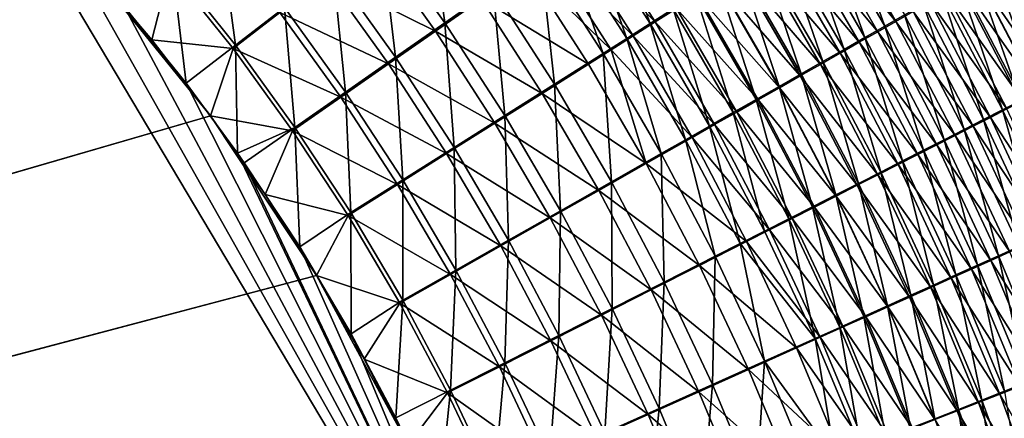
# Model space of a CAD drawing. Header units: metres. Extents: x -901 to 901, y -486 to 401.
# Tile 306 of 366: x 522 to 588, y 152 to 178. Entities that reach past the tile are written whole.
import ezdxf

# ---------------------------------------------------------------- set-up
doc = ezdxf.new("R2010")
doc.units = ezdxf.units.M

msp = doc.modelspace()

# ---------------------------------------------------------------- linework, layer by layer
at = {"layer": 'top0'}
for points in [[(518.09021, 190.658234, -490.42038), (62.92001, 35.135952, -500.496002), (526.977783, 181.583008, -490.302704)], [(520.393921, 188.45813, -493.390167), (556.825012, 127.259506, -492.974121), (63.320282, 33.791721, -503.495331)], [(520.393921, 188.45813, -493.390167), (524.934204, 183.812775, -493.330139), (556.825012, 127.259506, -492.974121)], [(550.509766, 177.867004, -490.70929), (546.272827, 183.82225, -490.733002), (549.384216, 186.227661, -489.44519)], [(550.509766, 177.867004, -490.70929), (549.384216, 186.227661, -489.44519), (553.714905, 180.110062, -489.435028)], [(561.359497, 185.470139, -485.156921), (564.109802, 177.814117, -486.147461), (559.878967, 184.430878, -486.133728)], [(561.359497, 185.470139, -485.156921), (565.632568, 178.778564, -485.178894), (564.109802, 177.814117, -486.147461)], [(574.972412, 184.595932, -473.277863), (580.391357, 177.956055, -471.968109), (576.133911, 185.33493, -471.897125)], [(576.687561, 185.79921, -475.428772), (579.67218, 177.645157, -476.890503), (575.428772, 184.997757, -476.830597)], [(576.133911, 185.33493, -471.897125), (580.391357, 177.956055, -471.968109), (581.545959, 178.616196, -470.550934)], [(576.687561, 185.79921, -475.428772), (580.966125, 178.384857, -475.497131), (579.67218, 177.645157, -476.890503)], [(575.428772, 184.997757, -476.830597), (578.3396, 176.883881, -478.234375), (574.131897, 184.172745, -478.182648)], [(575.428772, 184.997757, -476.830597), (579.67218, 177.645157, -476.890503), (578.3396, 176.883881, -478.234375)], [(536.622437, 176.377823, -493.005585), (532.426697, 181.628784, -493.055542), (535.578796, 184.306183, -492.560974)], [(539.875549, 178.884705, -492.516296), (536.622437, 176.377823, -493.005585), (535.578796, 184.306183, -492.560974)], [(559.878967, 184.430878, -486.133728), (562.560852, 176.833588, -487.056854), (558.372681, 183.374115, -487.050873)], [(558.799927, 183.557266, -483.47168), (564.442322, 177.918564, -482.560425), (560.210205, 184.545715, -482.541748)], [(559.878967, 184.430878, -486.133728), (564.109802, 177.814117, -486.147461), (562.560852, 176.833588, -487.056854)], [(560.210205, 184.545715, -482.541748), (564.442322, 177.918564, -482.560425), (565.866211, 178.819595, -481.582794)], [(574.131897, 184.172745, -478.182648), (576.969788, 176.101868, -479.527466), (572.798462, 183.325073, -479.483673)], [(579.197144, 177.273834, -473.340668), (574.972412, 184.595932, -473.277863), (573.773315, 183.833664, -474.612457)], [(574.131897, 184.172745, -478.182648), (578.3396, 176.883881, -478.234375), (576.969788, 176.101868, -479.527466)], [(580.391357, 177.956055, -471.968109), (574.972412, 184.595932, -473.277863), (579.197144, 177.273834, -473.340668)], [(524.934204, 183.812775, -493.330139), (529.259338, 178.941071, -493.274384), (556.825012, 127.259506, -492.974121)], [(546.272827, 183.82225, -490.733002), (547.240295, 175.581207, -491.723663), (543.0979, 181.370483, -491.757843)], [(547.240295, 175.581207, -491.723663), (546.272827, 183.82225, -490.733002), (550.509766, 177.867004, -490.70929)], [(560.987244, 175.837997, -487.906189), (556.842163, 182.300995, -487.90741), (558.372681, 183.374115, -487.050873)], [(562.991882, 177.001282, -483.482544), (558.799927, 183.557266, -483.47168), (557.365051, 182.5522, -484.344788)], [(558.372681, 183.374115, -487.050873), (562.560852, 176.833588, -487.056854), (560.987244, 175.837997, -487.906189)], [(564.442322, 177.918564, -482.560425), (558.799927, 183.557266, -483.47168), (562.991882, 177.001282, -483.482544)], [(577.964783, 176.570313, -474.667267), (573.773315, 183.833664, -474.612457), (572.538025, 183.048981, -475.899689)], [(579.197144, 177.273834, -473.340668), (573.773315, 183.833664, -474.612457), (577.964783, 176.570313, -474.667267)], [(549.875183, 177.314392, -487.827606), (545.665222, 183.233185, -487.852417), (542.640747, 180.901321, -488.828064)], [(549.875183, 177.314392, -487.827606), (552.928223, 179.447769, -486.614502), (545.665222, 183.233185, -487.852417)], [(576.695496, 175.846268, -475.946716), (572.538025, 183.048981, -475.899689), (571.267944, 182.242752, -477.138306)], [(572.798462, 183.325073, -479.483673), (575.564209, 175.299927, -480.768524), (571.429932, 182.455643, -480.732391)], [(577.964783, 176.570313, -474.667267), (572.538025, 183.048981, -475.899689), (576.695496, 175.846268, -475.946716)], [(572.798462, 183.325073, -479.483673), (576.969788, 176.101868, -479.527466), (575.564209, 175.299927, -480.768524)], [(556.842163, 182.300995, -487.90741), (557.772705, 173.805756, -489.42099), (553.714905, 180.110062, -489.435028)], [(561.516479, 176.068695, -484.348328), (557.365051, 182.5522, -484.344788), (555.907166, 181.53154, -485.160217)], [(557.772705, 173.805756, -489.42099), (556.842163, 182.300995, -487.90741), (560.987244, 175.837997, -487.906189)], [(561.516479, 176.068695, -484.348328), (562.991882, 177.001282, -483.482544), (557.365051, 182.5522, -484.344788)], [(569.964294, 181.415833, -478.327148), (575.390808, 175.102478, -477.177826), (571.267944, 182.242752, -477.138306)], [(571.429932, 182.455643, -480.732391), (574.124268, 174.478912, -481.956299), (570.027588, 181.565369, -481.927521)], [(571.267944, 182.242752, -477.138306), (575.390808, 175.102478, -477.177826), (576.695496, 175.846268, -475.946716)], [(571.429932, 182.455643, -480.732391), (575.564209, 175.299927, -480.768524), (574.124268, 174.478912, -481.956299)], [(591.700562, 174.174194, -461.294708), (587.573669, 182.073807, -461.218658), (586.682251, 181.560944, -462.862854)], [(587.839539, 182.325455, -466.184418), (590.915588, 173.859863, -467.903931), (586.806458, 181.731674, -467.840179)], [(591.700562, 174.174194, -461.294708), (590.741699, 178.180908, -459.588043), (587.573669, 182.073807, -461.218658)], [(62.92001, 35.135952, -500.496002), (63.002346, 34.863441, -500.496002), (526.977783, 181.583008, -490.302704)], [(526.977783, 181.583008, -490.302704), (63.002346, 34.863441, -500.496002), (534.963257, 171.708542, -490.202545)], [(526.977783, 181.583008, -490.302704), (531.085754, 176.740479, -490.250458), (532.289368, 181.393188, -490.065796)], [(534.963257, 171.708542, -490.202545), (531.085754, 176.740479, -490.250458), (526.977783, 181.583008, -490.302704)], [(533.353516, 173.861588, -493.223022), (529.259338, 178.941071, -493.274384), (532.426697, 181.628784, -493.055542)], [(536.622437, 176.377823, -493.005585), (533.353516, 173.861588, -493.223022), (532.426697, 181.628784, -493.055542)], [(560.017639, 175.121811, -485.156921), (555.907166, 181.53154, -485.160217), (552.928223, 179.447769, -486.614502)], [(560.017639, 175.121811, -485.156921), (561.516479, 176.068695, -484.348328), (555.907166, 181.53154, -485.160217)], [(570.027588, 181.565369, -481.927521), (572.651489, 173.639633, -483.089539), (568.593018, 180.655167, -483.067841)], [(568.628601, 180.569092, -479.464996), (574.052063, 174.339767, -478.359436), (569.964294, 181.415833, -478.327148)], [(569.964294, 181.415833, -478.327148), (574.052063, 174.339767, -478.359436), (575.390808, 175.102478, -477.177826)], [(570.027588, 181.565369, -481.927521), (574.124268, 174.478912, -481.956299), (572.651489, 173.639633, -483.089539)], [(586.806458, 181.731674, -467.840179), (589.807373, 173.29216, -469.514923), (585.726685, 181.111725, -469.457275)], [(586.682251, 181.560944, -462.862854), (585.743958, 181.021774, -464.474182), (590.784729, 173.704163, -462.933014)], [(590.784729, 173.704163, -462.933014), (591.700562, 174.174194, -461.294708), (586.682251, 181.560944, -462.862854)], [(586.806458, 181.731674, -467.840179), (590.915588, 173.859863, -467.903931), (589.807373, 173.29216, -469.514923)], [(532.289368, 181.393188, -490.065796), (531.085754, 176.740479, -490.250458), (536.472107, 176.152863, -490.015869)], [(536.472107, 176.152863, -490.015869), (539.571106, 178.537125, -489.550049), (532.289368, 181.393188, -490.065796)], [(546.760803, 175.140396, -488.793304), (542.640747, 180.901321, -488.828064), (539.571106, 178.537125, -489.550049)], [(539.875549, 178.884705, -492.516296), (543.0979, 181.370483, -491.757843), (543.922607, 173.264053, -492.47467)], [(546.760803, 175.140396, -488.793304), (549.875183, 177.314392, -487.827606), (542.640747, 180.901321, -488.828064)], [(543.0979, 181.370483, -491.757843), (547.240295, 175.581207, -491.723663), (543.922607, 173.264053, -492.47467)], [(585.726685, 181.111725, -469.457275), (588.652893, 172.701294, -471.085205), (584.60144, 180.466324, -471.033569)], [(589.821106, 173.210205, -464.538452), (585.743958, 181.021774, -464.474182), (584.759949, 180.457031, -466.050629)], [(585.726685, 181.111725, -469.457275), (589.807373, 173.29216, -469.514923), (588.652893, 172.701294, -471.085205)], [(585.743958, 181.021774, -464.474182), (589.821106, 173.210205, -464.538452), (590.784729, 173.704163, -462.933014)], [(554.479065, 171.725586, -490.684692), (550.509766, 177.867004, -490.70929), (553.714905, 180.110062, -489.435028)], [(553.714905, 180.110062, -489.435028), (557.772705, 173.805756, -489.42099), (554.479065, 171.725586, -490.684692)], [(568.593018, 180.655167, -483.067841), (571.147278, 172.782944, -484.167023), (567.127502, 179.725922, -484.152008)], [(568.628601, 180.569092, -479.464996), (567.262146, 179.703384, -480.550598), (572.680603, 173.558899, -479.490295)], [(568.593018, 180.655167, -483.067841), (572.651489, 173.639633, -483.089539), (571.147278, 172.782944, -484.167023)], [(574.052063, 174.339767, -478.359436), (568.628601, 180.569092, -479.464996), (572.680603, 173.558899, -479.490295)], [(584.60144, 180.466324, -471.033569), (587.45343, 172.087936, -472.612762), (583.432129, 179.796219, -472.566986)], [(584.759949, 180.457031, -466.050629), (583.731445, 179.867371, -467.59021), (588.810913, 172.692917, -466.10907)], [(584.60144, 180.466324, -471.033569), (588.652893, 172.701294, -471.085205), (587.45343, 172.087936, -472.612762)], [(588.810913, 172.692917, -466.10907), (589.821106, 173.210205, -464.538452), (584.759949, 180.457031, -466.050629)], [(556.95575, 173.18895, -486.599091), (552.928223, 179.447769, -486.614502), (549.875183, 177.314392, -487.827606)], [(556.95575, 173.18895, -486.599091), (560.017639, 175.121811, -485.156921), (552.928223, 179.447769, -486.614502)], [(567.127502, 179.725922, -484.152008), (569.613159, 171.909668, -485.1875), (565.632568, 178.778564, -485.178894)], [(571.277832, 172.760666, -480.569244), (567.262146, 179.703384, -480.550598), (565.866211, 178.819595, -481.582794)], [(567.127502, 179.725922, -484.152008), (571.147278, 172.782944, -484.167023), (569.613159, 171.909668, -485.1875)], [(572.680603, 173.558899, -479.490295), (567.262146, 179.703384, -480.550598), (571.277832, 172.760666, -480.569244)], [(583.432129, 179.796219, -472.566986), (586.210327, 171.452759, -474.09549), (582.21991, 179.102158, -474.055511)], [(583.731445, 179.867371, -467.59021), (582.659729, 179.25354, -469.090973), (587.755432, 172.152985, -467.642914)], [(583.432129, 179.796219, -472.566986), (587.45343, 172.087936, -472.612762), (586.210327, 171.452759, -474.09549)], [(583.731445, 179.867371, -467.59021), (587.755432, 172.152985, -467.642914), (588.810913, 172.692917, -466.10907)], [(556.825012, 127.259506, -492.974121), (529.259338, 178.941071, -493.274384), (533.353516, 173.861588, -493.223022)], [(540.573792, 170.927414, -492.959686), (536.622437, 176.377823, -493.005585), (539.875549, 178.884705, -492.516296)], [(543.922607, 173.264053, -492.47467), (540.573792, 170.927414, -492.959686), (539.875549, 178.884705, -492.516296)], [(564.442322, 177.918564, -482.560425), (569.845154, 171.945862, -481.595062), (565.866211, 178.819595, -481.582794)], [(565.866211, 178.819595, -481.582794), (569.845154, 171.945862, -481.595062), (571.277832, 172.760666, -480.569244)], [(582.21991, 179.102158, -474.055511), (584.924927, 170.796432, -475.531525), (580.966125, 178.384857, -475.497131)], [(582.659729, 179.25354, -469.090973), (581.545959, 178.616196, -470.550934), (586.655884, 171.591003, -469.138)], [(582.21991, 179.102158, -474.055511), (586.210327, 171.452759, -474.09549), (584.924927, 170.796432, -475.531525)], [(582.659729, 179.25354, -469.090973), (586.655884, 171.591003, -469.138), (587.755432, 172.152985, -467.642914)], [(543.600586, 172.936569, -489.50827), (539.571106, 178.537125, -489.550049), (536.472107, 176.152863, -490.015869)], [(543.600586, 172.936569, -489.50827), (546.760803, 175.140396, -488.793304), (539.571106, 178.537125, -489.550049)], [(565.632568, 178.778564, -485.178894), (568.05072, 171.020721, -486.150055), (564.109802, 177.814117, -486.147461)], [(565.632568, 178.778564, -485.178894), (569.613159, 171.909668, -485.1875), (568.05072, 171.020721, -486.150055)], [(580.966125, 178.384857, -475.497131), (583.598633, 170.11972, -476.919403), (579.67218, 177.645157, -476.890503)], [(580.391357, 177.956055, -471.968109), (585.51355, 171.007645, -470.592407), (581.545959, 178.616196, -470.550934)], [(580.966125, 178.384857, -475.497131), (584.924927, 170.796432, -475.531525), (583.598633, 170.11972, -476.919403)], [(581.545959, 178.616196, -470.550934), (585.51355, 171.007645, -470.592407), (586.655884, 171.591003, -469.138)], [(551.120056, 169.606125, -491.690887), (547.240295, 175.581207, -491.723663), (550.509766, 177.867004, -490.70929)], [(551.120056, 169.606125, -491.690887), (550.509766, 177.867004, -490.70929), (554.479065, 171.725586, -490.684692)], [(564.109802, 177.814117, -486.147461), (566.461609, 170.117065, -487.053833), (562.560852, 176.833588, -487.056854)], [(568.383972, 171.115295, -482.56665), (564.442322, 177.918564, -482.560425), (562.991882, 177.001282, -483.482544)], [(564.109802, 177.814117, -486.147461), (568.05072, 171.020721, -486.150055), (566.461609, 170.117065, -487.053833)], [(569.845154, 171.945862, -481.595062), (564.442322, 177.918564, -482.560425), (568.383972, 171.115295, -482.56665)], [(579.67218, 177.645157, -476.890503), (582.232971, 169.423355, -478.257965), (578.3396, 176.883881, -478.234375)], [(584.32959, 170.403519, -472.00412), (580.391357, 177.956055, -471.968109), (579.197144, 177.273834, -473.340668)], [(579.67218, 177.645157, -476.890503), (583.598633, 170.11972, -476.919403), (582.232971, 169.423355, -478.257965)], [(584.32959, 170.403519, -472.00412), (585.51355, 171.007645, -470.592407), (580.391357, 177.956055, -471.968109)], [(553.818665, 171.210526, -487.802185), (549.875183, 177.314392, -487.827606), (546.760803, 175.140396, -488.793304)], [(553.818665, 171.210526, -487.802185), (556.95575, 173.18895, -486.599091), (549.875183, 177.314392, -487.827606)], [(566.895813, 170.269836, -483.483093), (562.991882, 177.001282, -483.482544), (561.516479, 176.068695, -484.348328)], [(568.383972, 171.115295, -482.56665), (562.991882, 177.001282, -483.482544), (566.895813, 170.269836, -483.483093)], [(578.3396, 176.883881, -478.234375), (580.829346, 168.708099, -479.545898), (576.969788, 176.101868, -479.527466)], [(583.105347, 169.779297, -473.371368), (579.197144, 177.273834, -473.340668), (577.964783, 176.570313, -474.667267)], [(578.3396, 176.883881, -478.234375), (582.232971, 169.423355, -478.257965), (580.829346, 168.708099, -479.545898)], [(584.32959, 170.403519, -472.00412), (579.197144, 177.273834, -473.340668), (583.105347, 169.779297, -473.371368)], [(531.085754, 176.740479, -490.250458), (534.963257, 171.708542, -490.202545), (536.472107, 176.152863, -490.015869)], [(536.754089, 169.235291, -493.181549), (533.353516, 173.861588, -493.223022), (536.622437, 176.377823, -493.005585)], [(540.573792, 170.927414, -492.959686), (536.754089, 169.235291, -493.181549), (536.622437, 176.377823, -493.005585)], [(562.560852, 176.833588, -487.056854), (564.847473, 169.199631, -487.897858), (560.987244, 175.837997, -487.906189)], [(562.560852, 176.833588, -487.056854), (566.461609, 170.117065, -487.053833), (564.847473, 169.199631, -487.897858)], [(581.842163, 169.135681, -474.69278), (577.964783, 176.570313, -474.667267), (576.695496, 175.846268, -475.946716)], [(583.105347, 169.779297, -473.371368), (577.964783, 176.570313, -474.667267), (581.842163, 169.135681, -474.69278)], [(536.472107, 176.152863, -490.015869), (534.963257, 171.708542, -490.202545), (540.410706, 170.714218, -489.970032)], [(540.410706, 170.714218, -489.970032), (543.600586, 172.936569, -489.50827), (536.472107, 176.152863, -490.015869)], [(547.240295, 175.581207, -491.723663), (547.712219, 167.457825, -492.436188), (543.922607, 173.264053, -492.47467)], [(547.712219, 167.457825, -492.436188), (547.240295, 175.581207, -491.723663), (551.120056, 169.606125, -491.690887)], [(561.550659, 167.327148, -489.403351), (557.772705, 173.805756, -489.42099), (560.987244, 175.837997, -487.906189)], [(560.017639, 175.121811, -485.156921), (563.84491, 168.537811, -485.147125), (561.516479, 176.068695, -484.348328)], [(560.987244, 175.837997, -487.906189), (564.847473, 169.199631, -487.897858), (561.550659, 167.327148, -489.403351)], [(563.84491, 168.537811, -485.147125), (566.895813, 170.269836, -483.483093), (561.516479, 176.068695, -484.348328)], [(575.390808, 175.102478, -477.177826), (580.541504, 168.473373, -475.967224), (576.695496, 175.846268, -475.946716)], [(576.969788, 176.101868, -479.527466), (579.389343, 167.974731, -480.782013), (575.564209, 175.299927, -480.768524)], [(576.695496, 175.846268, -475.946716), (580.541504, 168.473373, -475.967224), (581.842163, 169.135681, -474.69278)], [(576.969788, 176.101868, -479.527466), (580.829346, 168.708099, -479.545898), (579.389343, 167.974731, -480.782013)], [(550.619202, 169.194733, -488.760132), (546.760803, 175.140396, -488.793304), (543.600586, 172.936569, -489.50827)], [(550.619202, 169.194733, -488.760132), (553.818665, 171.210526, -487.802185), (546.760803, 175.140396, -488.793304)], [(563.84491, 168.537811, -485.147125), (560.017639, 175.121811, -485.156921), (556.95575, 173.18895, -486.599091)], [(574.052063, 174.339767, -478.359436), (579.204712, 167.793106, -477.193512), (575.390808, 175.102478, -477.177826)], [(575.564209, 175.299927, -480.768524), (577.914429, 167.223984, -481.965057), (574.124268, 174.478912, -481.956299)], [(575.390808, 175.102478, -477.177826), (579.204712, 167.793106, -477.193512), (580.541504, 168.473373, -475.967224)], [(575.564209, 175.299927, -480.768524), (579.389343, 167.974731, -480.782013), (577.914429, 167.223984, -481.965057)], [(574.124268, 174.478912, -481.956299), (576.406006, 166.456604, -483.09375), (572.651489, 173.639633, -483.089539)], [(572.680603, 173.558899, -479.490295), (577.833252, 167.095596, -478.370422), (574.052063, 174.339767, -478.359436)], [(577.833252, 167.095596, -478.370422), (579.204712, 167.793106, -477.193512), (574.052063, 174.339767, -478.359436)], [(574.124268, 174.478912, -481.956299), (577.914429, 167.223984, -481.965057), (576.406006, 166.456604, -483.09375)], [(533.353516, 173.861588, -493.223022), (536.754089, 169.235291, -493.181549), (556.825012, 127.259506, -492.974121)], [(557.772705, 173.805756, -489.42099), (558.173462, 165.410782, -490.659393), (554.479065, 171.725586, -490.684692)], [(558.173462, 165.410782, -490.659393), (557.772705, 173.805756, -489.42099), (561.550659, 167.327148, -489.403351)], [(572.651489, 173.639633, -483.089539), (574.865601, 165.67337, -484.16687), (571.147278, 172.782944, -484.167023)], [(572.651489, 173.639633, -483.089539), (576.406006, 166.456604, -483.09375), (574.865601, 165.67337, -484.16687)], [(547.373291, 167.151505, -489.469696), (543.600586, 172.936569, -489.50827), (540.410706, 170.714218, -489.970032)], [(544.272766, 165.291595, -492.917938), (540.573792, 170.927414, -492.959686), (543.922607, 173.264053, -492.47467)], [(547.373291, 167.151505, -489.469696), (550.619202, 169.194733, -488.760132), (543.600586, 172.936569, -489.50827)], [(543.922607, 173.264053, -492.47467), (547.712219, 167.457825, -492.436188), (544.272766, 165.291595, -492.917938)], [(560.704895, 166.756912, -486.580444), (556.95575, 173.18895, -486.599091), (553.818665, 171.210526, -487.802185)], [(560.704895, 166.756912, -486.580444), (563.84491, 168.537811, -485.147125), (556.95575, 173.18895, -486.599091)], [(576.428528, 166.381561, -479.496796), (572.680603, 173.558899, -479.490295), (571.277832, 172.760666, -480.569244)], [(577.833252, 167.095596, -478.370422), (572.680603, 173.558899, -479.490295), (576.428528, 166.381561, -479.496796)], [(571.147278, 172.782944, -484.167023), (573.294739, 164.875046, -485.183258), (569.613159, 171.909668, -485.1875)], [(569.845154, 171.945862, -481.595062), (574.991882, 165.651718, -480.571442), (571.277832, 172.760666, -480.569244)], [(571.147278, 172.782944, -484.167023), (574.865601, 165.67337, -484.16687), (573.294739, 164.875046, -485.183258)], [(571.277832, 172.760666, -480.569244), (574.991882, 165.651718, -480.571442), (576.428528, 166.381561, -479.496796)], [(588.652893, 172.701294, -471.085205), (591.143677, 164.214218, -472.619598), (587.45343, 172.087936, -472.612762)], [(63.002346, 34.863441, -500.496002), (63.077606, 34.589596, -500.496002), (534.963257, 171.708542, -490.202545)], [(534.963257, 171.708542, -490.202545), (63.077606, 34.589596, -500.496002), (542.006714, 161.118149, -490.119659)], [(534.963257, 171.708542, -490.202545), (538.605225, 166.497635, -490.158966), (540.410706, 170.714218, -489.970032)], [(542.006714, 161.118149, -490.119659), (538.605225, 166.497635, -490.158966), (534.963257, 171.708542, -490.202545)], [(554.729858, 163.458435, -491.659668), (551.120056, 169.606125, -491.690887), (554.479065, 171.725586, -490.684692)], [(554.479065, 171.725586, -490.684692), (558.173462, 165.410782, -490.659393), (554.729858, 163.458435, -491.659668)], [(569.613159, 171.909668, -485.1875), (571.695068, 164.062469, -486.141968), (568.05072, 171.020721, -486.150055)], [(573.524841, 164.906784, -481.59317), (569.845154, 171.945862, -481.595062), (568.383972, 171.115295, -482.56665)], [(569.613159, 171.909668, -485.1875), (573.294739, 164.875046, -485.183258), (571.695068, 164.062469, -486.141968)], [(573.524841, 164.906784, -481.59317), (574.991882, 165.651718, -480.571442), (569.845154, 171.945862, -481.595062)], [(587.45343, 172.087936, -472.612762), (589.872437, 163.639221, -474.099609), (586.210327, 171.452759, -474.09549)], [(587.755432, 172.152985, -467.642914), (586.655884, 171.591003, -469.138), (591.446533, 164.272354, -467.652924)], [(587.45343, 172.087936, -472.612762), (591.143677, 164.214218, -472.619598), (589.872437, 163.639221, -474.099609)], [(557.488342, 164.934265, -487.776306), (553.818665, 171.210526, -487.802185), (550.619202, 169.194733, -488.760132)], [(557.488342, 164.934265, -487.776306), (560.704895, 166.756912, -486.580444), (553.818665, 171.210526, -487.802185)], [(568.05072, 171.020721, -486.150055), (570.068298, 163.236481, -487.042114), (566.461609, 170.117065, -487.053833)], [(572.028748, 164.147507, -482.560883), (568.383972, 171.115295, -482.56665), (566.895813, 170.269836, -483.483093)], [(568.05072, 171.020721, -486.150055), (571.695068, 164.062469, -486.141968), (570.068298, 163.236481, -487.042114)], [(573.524841, 164.906784, -481.59317), (568.383972, 171.115295, -482.56665), (572.028748, 164.147507, -482.560883)], [(589.153503, 163.235413, -470.597107), (585.51355, 171.007645, -470.592407), (584.32959, 170.403519, -472.00412)], [(586.210327, 171.452759, -474.09549), (588.558044, 163.045135, -475.532959), (584.924927, 170.796432, -475.531525)], [(585.51355, 171.007645, -470.592407), (590.321838, 163.76355, -469.145325), (586.655884, 171.591003, -469.138)], [(585.51355, 171.007645, -470.592407), (589.153503, 163.235413, -470.597107), (590.321838, 163.76355, -469.145325)], [(586.210327, 171.452759, -474.09549), (589.872437, 163.639221, -474.099609), (588.558044, 163.045135, -475.532959)], [(586.655884, 171.591003, -469.138), (590.321838, 163.76355, -469.145325), (591.446533, 164.272354, -467.652924)], [(540.573792, 170.927414, -492.959686), (537.210266, 168.582886, -493.176056), (536.754089, 169.235291, -493.181549)], [(540.887451, 163.010437, -493.132782), (537.210266, 168.582886, -493.176056), (540.573792, 170.927414, -492.959686)], [(540.410706, 170.714218, -489.970032), (538.605225, 166.497635, -490.158966), (544.097229, 165.091232, -489.928375)], [(544.097229, 165.091232, -489.928375), (547.373291, 167.151505, -489.469696), (540.410706, 170.714218, -489.970032)], [(544.272766, 165.291595, -492.917938), (540.887451, 163.010437, -493.132782), (540.573792, 170.927414, -492.959686)], [(587.942749, 162.688538, -472.006256), (584.32959, 170.403519, -472.00412), (583.105347, 169.779297, -473.371368)], [(584.924927, 170.796432, -475.531525), (587.201965, 162.432602, -476.918274), (583.598633, 170.11972, -476.919403)], [(587.942749, 162.688538, -472.006256), (589.153503, 163.235413, -470.597107), (584.32959, 170.403519, -472.00412)], [(584.924927, 170.796432, -475.531525), (588.558044, 163.045135, -475.532959), (587.201965, 162.432602, -476.918274)], [(570.505249, 163.374664, -483.473663), (566.895813, 170.269836, -483.483093), (563.84491, 168.537811, -485.147125)], [(566.461609, 170.117065, -487.053833), (568.416016, 162.397949, -487.882782), (564.847473, 169.199631, -487.897858)], [(566.461609, 170.117065, -487.053833), (570.068298, 163.236481, -487.042114), (568.416016, 162.397949, -487.882782)], [(572.028748, 164.147507, -482.560883), (566.895813, 170.269836, -483.483093), (570.505249, 163.374664, -483.473663)], [(586.690979, 162.123489, -473.371002), (583.105347, 169.779297, -473.371368), (581.842163, 169.135681, -474.69278)], [(583.598633, 170.11972, -476.919403), (585.805847, 161.802338, -478.254303), (582.232971, 169.423355, -478.257965)], [(587.942749, 162.688538, -472.006256), (583.105347, 169.779297, -473.371368), (586.690979, 162.123489, -473.371002)], [(583.598633, 170.11972, -476.919403), (587.201965, 162.432602, -476.918274), (585.805847, 161.802338, -478.254303)], [(536.754089, 169.235291, -493.181549), (537.210266, 168.582886, -493.176056), (556.825012, 127.259506, -492.974121)], [(554.208557, 163.077408, -488.728668), (550.619202, 169.194733, -488.760132), (547.373291, 167.151505, -489.469696)], [(551.236633, 161.47966, -492.400848), (547.712219, 167.457825, -492.436188), (551.120056, 169.606125, -491.690887)], [(554.208557, 163.077408, -488.728668), (557.488342, 164.934265, -487.776306), (550.619202, 169.194733, -488.760132)], [(551.236633, 161.47966, -492.400848), (551.120056, 169.606125, -491.690887), (554.729858, 163.458435, -491.659668)], [(564.847473, 169.199631, -487.897858), (565.041748, 160.686646, -489.382324), (561.550659, 167.327148, -489.403351)], [(564.847473, 169.199631, -487.897858), (568.416016, 162.397949, -487.882782), (565.041748, 160.686646, -489.382324)], [(580.541504, 168.473373, -475.967224), (585.399597, 161.540939, -474.690002), (581.842163, 169.135681, -474.69278)], [(582.232971, 169.423355, -478.257965), (584.371033, 161.155014, -479.539856), (580.829346, 168.708099, -479.545898)], [(581.842163, 169.135681, -474.69278), (585.399597, 161.540939, -474.690002), (586.690979, 162.123489, -473.371002)], [(582.232971, 169.423355, -478.257965), (585.805847, 161.802338, -478.254303), (584.371033, 161.155014, -479.539856)], [(556.825012, 127.259506, -492.974121), (537.210266, 168.582886, -493.176056), (540.887451, 163.010437, -493.132782)], [(567.382263, 161.791565, -485.131104), (563.84491, 168.537811, -485.147125), (560.704895, 166.756912, -486.580444)], [(567.382263, 161.791565, -485.131104), (570.505249, 163.374664, -483.473663), (563.84491, 168.537811, -485.147125)], [(579.204712, 167.793106, -477.193512), (584.069946, 160.941498, -475.962097), (580.541504, 168.473373, -475.967224)], [(580.829346, 168.708099, -479.545898), (582.89917, 160.491318, -480.773651), (579.389343, 167.974731, -480.782013)], [(580.541504, 168.473373, -475.967224), (584.069946, 160.941498, -475.962097), (585.399597, 161.540939, -474.690002)], [(580.829346, 168.708099, -479.545898), (584.371033, 161.155014, -479.539856), (582.89917, 160.491318, -480.773651)], [(579.204712, 167.793106, -477.193512), (577.833252, 167.095596, -478.370422), (582.703552, 160.325836, -477.186096)], [(579.389343, 167.974731, -480.782013), (581.391724, 159.81192, -481.954468), (577.914429, 167.223984, -481.965057)], [(582.703552, 160.325836, -477.186096), (584.069946, 160.941498, -475.962097), (579.204712, 167.793106, -477.193512)], [(579.389343, 167.974731, -480.782013), (582.89917, 160.491318, -480.773651), (581.391724, 159.81192, -481.954468)], [(550.88147, 161.195419, -489.434326), (547.373291, 167.151505, -489.469696), (544.097229, 165.091232, -489.928375)], [(547.712219, 167.457825, -492.436188), (547.711365, 159.484451, -492.880371), (544.272766, 165.291595, -492.917938)], [(550.88147, 161.195419, -489.434326), (554.208557, 163.077408, -488.728668), (547.373291, 167.151505, -489.469696)], [(547.711365, 159.484451, -492.880371), (547.712219, 167.457825, -492.436188), (551.236633, 161.47966, -492.400848)], [(561.585754, 158.935364, -490.633514), (558.173462, 165.410782, -490.659393), (561.550659, 167.327148, -489.403351)], [(561.550659, 167.327148, -489.403351), (565.041748, 160.686646, -489.382324), (561.585754, 158.935364, -490.633514)], [(577.914429, 167.223984, -481.965057), (579.850159, 159.117508, -483.081055), (576.406006, 166.456604, -483.09375)], [(581.301758, 159.69458, -478.36084), (577.833252, 167.095596, -478.370422), (576.428528, 166.381561, -479.496796)], [(577.833252, 167.095596, -478.370422), (581.301758, 159.69458, -478.36084), (582.703552, 160.325836, -477.186096)], [(577.914429, 167.223984, -481.965057), (581.391724, 159.81192, -481.954468), (579.850159, 159.117508, -483.081055)], [(538.605225, 166.497635, -490.158966), (542.006714, 161.118149, -490.119659), (544.097229, 165.091232, -489.928375)], [(564.168701, 160.163956, -486.558838), (560.704895, 166.756912, -486.580444), (557.488342, 164.934265, -487.776306)], [(564.168701, 160.163956, -486.558838), (567.382263, 161.791565, -485.131104), (560.704895, 166.756912, -486.580444)], [(576.406006, 166.456604, -483.09375), (578.276001, 158.408752, -484.152191), (574.865601, 165.67337, -484.16687)], [(576.406006, 166.456604, -483.09375), (579.850159, 159.117508, -483.081055), (578.276001, 158.408752, -484.152191)], [(574.991882, 165.651718, -480.571442), (579.86615, 159.048416, -479.485138), (576.428528, 166.381561, -479.496796)], [(576.428528, 166.381561, -479.496796), (579.86615, 159.048416, -479.485138), (581.301758, 159.69458, -478.36084)], [(544.293823, 157.267899, -493.094208), (540.887451, 163.010437, -493.132782), (544.272766, 165.291595, -492.917938)], [(544.097229, 165.091232, -489.928375), (542.006714, 161.118149, -490.119659), (547.523926, 159.297791, -489.890869)], [(547.523926, 159.297791, -489.890869), (550.88147, 161.195419, -489.434326), (544.097229, 165.091232, -489.928375)], [(547.711365, 159.484451, -492.880371), (544.293823, 157.267899, -493.094208), (544.272766, 165.291595, -492.917938)], [(558.173462, 165.410782, -490.659393), (558.062195, 157.151306, -491.630127), (554.729858, 163.458435, -491.659668)], [(558.062195, 157.151306, -491.630127), (558.173462, 165.410782, -490.659393), (561.585754, 158.935364, -490.633514)], [(574.865601, 165.67337, -484.16687), (576.670837, 157.686371, -485.166687), (573.294739, 164.875046, -485.183258)], [(578.39801, 158.38797, -480.5578), (574.991882, 165.651718, -480.571442), (573.524841, 164.906784, -481.59317)], [(574.865601, 165.67337, -484.16687), (578.276001, 158.408752, -484.152191), (576.670837, 157.686371, -485.166687)], [(574.991882, 165.651718, -480.571442), (578.39801, 158.38797, -480.5578), (579.86615, 159.048416, -479.485138)], [(560.877258, 158.498322, -487.750092), (557.488342, 164.934265, -487.776306), (554.208557, 163.077408, -488.728668)], [(560.877258, 158.498322, -487.750092), (564.168701, 160.163956, -486.558838), (557.488342, 164.934265, -487.776306)], [(573.294739, 164.875046, -485.183258), (575.036316, 156.951111, -486.123627), (571.695068, 164.062469, -486.141968)], [(576.898926, 157.713882, -481.577667), (573.524841, 164.906784, -481.59317), (572.028748, 164.147507, -482.560883)], [(573.294739, 164.875046, -485.183258), (576.670837, 157.686371, -485.166687), (575.036316, 156.951111, -486.123627)], [(576.898926, 157.713882, -481.577667), (578.39801, 158.38797, -480.5578), (573.524841, 164.906784, -481.59317)], [(571.695068, 164.062469, -486.141968), (575.036316, 156.951111, -486.123627), (570.068298, 163.236481, -487.042114)], [(575.370239, 157.026825, -482.54361), (572.028748, 164.147507, -482.560883), (570.505249, 163.374664, -483.473663)], [(576.898926, 157.713882, -481.577667), (572.028748, 164.147507, -482.560883), (575.370239, 157.026825, -482.54361)], [(554.48822, 155.343185, -492.368805), (551.236633, 161.47966, -492.400848), (554.729858, 163.458435, -491.659668)], [(554.729858, 163.458435, -491.659668), (558.062195, 157.151306, -491.630127), (554.48822, 155.343185, -492.368805)], [(573.813599, 156.32753, -483.454742), (570.505249, 163.374664, -483.473663), (567.382263, 161.791565, -485.131104)], [(570.068298, 163.236481, -487.042114), (571.686096, 155.445023, -487.861267), (568.416016, 162.397949, -487.882782)], [(570.068298, 163.236481, -487.042114), (575.036316, 156.951111, -486.123627), (571.686096, 155.445023, -487.861267)], [(570.505249, 163.374664, -483.473663), (573.813599, 156.32753, -483.454742), (575.370239, 157.026825, -482.54361)], [(540.887451, 163.010437, -493.132782), (544.293823, 157.267899, -493.094208), (556.825012, 127.259506, -492.974121)], [(557.521423, 156.801529, -488.698975), (554.208557, 163.077408, -488.728668), (550.88147, 161.195419, -489.434326)], [(557.521423, 156.801529, -488.698975), (560.877258, 158.498322, -487.750092), (554.208557, 163.077408, -488.728668)], [(591.225037, 154.822296, -471.975616), (587.942749, 162.688538, -472.006256), (586.690979, 162.123489, -473.371002)], [(588.558044, 163.045135, -475.532959), (590.476318, 154.595032, -476.888062), (587.201965, 162.432602, -476.918274)], [(568.416016, 162.397949, -487.882782), (568.238953, 153.896637, -489.358154), (565.041748, 160.686646, -489.382324)], [(568.416016, 162.397949, -487.882782), (571.686096, 155.445023, -487.861267), (568.238953, 153.896637, -489.358154)], [(585.399597, 161.540939, -474.690002), (589.948242, 154.317596, -473.340607), (586.690979, 162.123489, -473.371002)], [(587.201965, 162.432602, -476.918274), (589.052246, 154.032059, -478.224365), (585.805847, 161.802338, -478.254303)], [(586.690979, 162.123489, -473.371002), (589.948242, 154.317596, -473.340607), (591.225037, 154.822296, -471.975616)], [(587.201965, 162.432602, -476.918274), (590.476318, 154.595032, -476.888062), (589.052246, 154.032059, -478.224365)], [(554.117615, 155.081833, -489.402283), (550.88147, 161.195419, -489.434326), (547.523926, 159.297791, -489.890869)], [(550.881714, 153.52005, -492.846985), (547.711365, 159.484451, -492.880371), (551.236633, 161.47966, -492.400848)], [(554.117615, 155.081833, -489.402283), (557.521423, 156.801529, -488.698975), (550.88147, 161.195419, -489.434326)], [(550.881714, 153.52005, -492.846985), (551.236633, 161.47966, -492.400848), (554.48822, 155.343185, -492.368805)], [(570.623047, 154.895096, -485.109222), (567.382263, 161.791565, -485.131104), (564.168701, 160.163956, -486.558838)], [(570.623047, 154.895096, -485.109222), (573.813599, 156.32753, -483.454742), (567.382263, 161.791565, -485.131104)], [(584.069946, 160.941498, -475.962097), (588.631042, 153.797256, -474.659851), (585.399597, 161.540939, -474.690002)], [(585.805847, 161.802338, -478.254303), (587.588806, 153.453842, -479.510132), (584.371033, 161.155014, -479.539856)], [(585.399597, 161.540939, -474.690002), (588.631042, 153.797256, -474.659851), (589.948242, 154.317596, -473.340607)], [(585.805847, 161.802338, -478.254303), (589.052246, 154.032059, -478.224365), (587.588806, 153.453842, -479.510132)], [(63.077606, 34.589596, -500.496002), (63.14592, 34.314438, -500.496002), (542.006714, 161.118149, -490.119659)], [(542.006714, 161.118149, -490.119659), (63.14592, 34.314438, -500.496002), (548.068054, 149.895493, -490.053741)], [(542.006714, 161.118149, -490.119659), (545.162659, 155.580505, -490.084595), (547.523926, 159.297791, -489.890869)], [(548.068054, 149.895493, -490.053741), (545.162659, 155.580505, -490.084595), (542.006714, 161.118149, -490.119659)], [(565.041748, 160.686646, -489.382324), (564.708679, 152.312119, -490.607239), (561.585754, 158.935364, -490.633514)], [(565.041748, 160.686646, -489.382324), (568.238953, 153.896637, -489.358154), (564.708679, 152.312119, -490.607239)], [(587.274841, 153.261826, -475.93219), (584.069946, 160.941498, -475.962097), (582.703552, 160.325836, -477.186096)], [(584.371033, 161.155014, -479.539856), (586.087463, 152.860977, -480.744171), (582.89917, 160.491318, -480.773651)], [(587.274841, 153.261826, -475.93219), (588.631042, 153.797256, -474.659851), (584.069946, 160.941498, -475.962097)], [(584.371033, 161.155014, -479.539856), (587.588806, 153.453842, -479.510132), (586.087463, 152.860977, -480.744171)], [(567.340149, 153.422424, -486.534424), (564.168701, 160.163956, -486.558838), (560.877258, 158.498322, -487.750092)], [(567.340149, 153.422424, -486.534424), (570.623047, 154.895096, -485.109222), (564.168701, 160.163956, -486.558838)], [(582.703552, 160.325836, -477.186096), (581.301758, 159.69458, -478.36084), (585.881226, 152.711884, -477.156464)], [(582.89917, 160.491318, -480.773651), (584.549927, 152.254074, -481.925262), (581.391724, 159.81192, -481.954468)], [(585.881226, 152.711884, -477.156464), (587.274841, 153.261826, -475.93219), (582.703552, 160.325836, -477.186096)], [(582.89917, 160.491318, -480.773651), (586.087463, 152.860977, -480.744171), (584.549927, 152.254074, -481.925262)], [(547.262329, 151.688629, -493.062073), (544.293823, 157.267899, -493.094208), (547.711365, 159.484451, -492.880371)], [(547.523926, 159.297791, -489.890869), (545.162659, 155.580505, -490.084595), (550.682861, 153.347855, -489.857574)], [(550.881714, 153.52005, -492.846985), (547.262329, 151.688629, -493.062073), (547.711365, 159.484451, -492.880371)], [(550.682861, 153.347855, -489.857574), (554.117615, 155.081833, -489.402283), (547.523926, 159.297791, -489.890869)], [(581.391724, 159.81192, -481.954468), (582.9776, 151.633759, -483.052094), (579.850159, 159.117508, -483.081055)], [(579.86615, 159.048416, -479.485138), (584.451538, 152.14801, -478.331451), (581.301758, 159.69458, -478.36084)], [(581.301758, 159.69458, -478.36084), (584.451538, 152.14801, -478.331451), (585.881226, 152.711884, -477.156464)], [(581.391724, 159.81192, -481.954468), (584.549927, 152.254074, -481.925262), (582.9776, 151.633759, -483.052094)], [(561.109558, 150.697968, -491.602295), (558.062195, 157.151306, -491.630127), (561.585754, 158.935364, -490.633514)], [(561.585754, 158.935364, -490.633514), (564.708679, 152.312119, -490.607239), (561.109558, 150.697968, -491.602295)], [(579.850159, 159.117508, -483.081055), (581.37207, 151.000626, -484.123505), (578.276001, 158.408752, -484.152191)], [(579.86615, 159.048416, -479.485138), (578.39801, 158.38797, -480.5578), (582.987244, 151.570801, -479.456024)], [(579.850159, 159.117508, -483.081055), (582.9776, 151.633759, -483.052094), (581.37207, 151.000626, -484.123505)], [(584.451538, 152.14801, -478.331451), (579.86615, 159.048416, -479.485138), (582.987244, 151.570801, -479.456024)], [(563.978088, 151.915405, -487.723755), (560.877258, 158.498322, -487.750092), (557.521423, 156.801529, -488.698975)], [(563.978088, 151.915405, -487.723755), (567.340149, 153.422424, -486.534424), (560.877258, 158.498322, -487.750092)], [(578.276001, 158.408752, -484.152191), (579.734924, 150.355286, -485.138275), (576.670837, 157.686371, -485.166687)], [(578.39801, 158.38797, -480.5578), (576.898926, 157.713882, -481.577667), (581.489929, 150.980804, -480.528961)], [(578.276001, 158.408752, -484.152191), (581.37207, 151.000626, -484.123505), (579.734924, 150.355286, -485.138275)], [(582.987244, 151.570801, -479.456024), (578.39801, 158.38797, -480.5578), (581.489929, 150.980804, -480.528961)], [(544.293823, 157.267899, -493.094208), (547.262329, 151.688629, -493.062073), (556.825012, 127.259506, -492.974121)], [(576.670837, 157.686371, -485.166687), (578.067871, 149.698425, -486.095459), (575.036316, 156.951111, -486.123627)], [(579.960999, 150.378632, -481.549103), (576.898926, 157.713882, -481.577667), (575.370239, 157.026825, -482.54361)], [(576.670837, 157.686371, -485.166687), (579.734924, 150.355286, -485.138275), (578.067871, 149.698425, -486.095459)], [(581.489929, 150.980804, -480.528961), (576.898926, 157.713882, -481.577667), (579.960999, 150.378632, -481.549103)], [(560.550476, 150.380188, -488.671173), (557.521423, 156.801529, -488.698975), (554.117615, 155.081833, -489.402283)], [(558.062195, 157.151306, -491.630127), (557.459167, 149.062012, -492.340027), (554.48822, 155.343185, -492.368805)], [(557.459167, 149.062012, -492.340027), (558.062195, 157.151306, -491.630127), (561.109558, 150.697968, -491.602295)], [(560.550476, 150.380188, -488.671173), (563.978088, 151.915405, -487.723755), (557.521423, 156.801529, -488.698975)], [(575.036316, 156.951111, -486.123627), (576.372681, 149.030746, -486.994232), (571.686096, 155.445023, -487.861267)], [(573.813599, 156.32753, -483.454742), (578.401917, 149.764862, -482.515289), (575.370239, 157.026825, -482.54361)], [(575.036316, 156.951111, -486.123627), (578.067871, 149.698425, -486.095459), (576.372681, 149.030746, -486.994232)], [(575.370239, 157.026825, -482.54361), (578.401917, 149.764862, -482.515289), (579.960999, 150.378632, -481.549103)], [(576.814392, 149.140121, -483.426697), (573.813599, 156.32753, -483.454742), (570.623047, 154.895096, -485.109222)], [(578.401917, 149.764862, -482.515289), (573.813599, 156.32753, -483.454742), (576.814392, 149.140121, -483.426697)], [(545.162659, 155.580505, -490.084595), (548.068054, 149.895493, -490.053741), (550.682861, 153.347855, -489.857574)], [(553.775757, 147.41246, -492.817841), (550.881714, 153.52005, -492.846985), (554.48822, 155.343185, -492.368805)], [(554.48822, 155.343185, -492.368805), (557.459167, 149.062012, -492.340027), (553.775757, 147.41246, -492.817841)], [(571.686096, 155.445023, -487.861267), (571.135376, 146.969543, -489.331085), (568.238953, 153.896637, -489.358154)], [(571.686096, 155.445023, -487.861267), (574.651001, 148.352905, -487.833679), (571.135376, 146.969543, -489.331085)], [(571.686096, 155.445023, -487.861267), (576.372681, 149.030746, -486.994232), (574.651001, 148.352905, -487.833679)], [(557.074097, 148.824234, -489.373566), (554.117615, 155.081833, -489.402283), (550.682861, 153.347855, -489.857574)], [(557.074097, 148.824234, -489.373566), (560.550476, 150.380188, -488.671173), (554.117615, 155.081833, -489.402283)], [(573.560425, 147.860397, -485.081726), (570.623047, 154.895096, -485.109222), (567.340149, 153.422424, -486.534424)], [(573.560425, 147.860397, -485.081726), (576.814392, 149.140121, -483.426697), (570.623047, 154.895096, -485.109222)], [(550.079224, 145.752563, -493.033142), (547.262329, 151.688629, -493.062073), (550.881714, 153.52005, -492.846985)], [(550.682861, 153.347855, -489.857574), (548.068054, 149.895493, -490.053741), (553.566162, 147.255356, -489.828522)], [(553.775757, 147.41246, -492.817841), (550.079224, 145.752563, -493.033142), (550.881714, 153.52005, -492.846985)], [(553.566162, 147.255356, -489.828522), (557.074097, 148.824234, -489.373566), (550.682861, 153.347855, -489.857574)], [(570.212463, 146.544693, -486.507507), (567.340149, 153.422424, -486.534424), (563.978088, 151.915405, -487.723755)], [(568.238953, 153.896637, -489.358154), (567.534973, 145.553833, -490.58075), (564.708679, 152.312119, -490.607239)], [(570.212463, 146.544693, -486.507507), (573.560425, 147.860397, -485.081726), (567.340149, 153.422424, -486.534424)], [(568.238953, 153.896637, -489.358154), (571.135376, 146.969543, -489.331085), (567.534973, 145.553833, -490.58075)], [(587.588806, 153.453842, -479.510132), (588.948364, 145.09552, -480.694305), (586.087463, 152.860977, -480.744171)], [(588.631042, 153.797256, -474.659851), (587.274841, 153.261826, -475.93219), (591.530762, 145.916397, -474.60318)], [(585.881226, 152.711884, -477.156464), (584.451538, 152.14801, -478.331451), (588.731873, 144.963013, -477.105286)], [(586.087463, 152.860977, -480.744171), (587.383057, 144.562332, -481.878052), (584.549927, 152.254074, -481.925262)], [(590.150452, 145.446091, -475.878326), (587.274841, 153.261826, -475.93219), (585.881226, 152.711884, -477.156464)], [(588.731873, 144.963013, -477.105286), (590.150452, 145.446091, -475.878326), (585.881226, 152.711884, -477.156464)], [(586.087463, 152.860977, -480.744171), (588.948364, 145.09552, -480.694305), (587.383057, 144.562332, -481.878052)], [(587.274841, 153.261826, -475.93219), (590.150452, 145.446091, -475.878326), (591.530762, 145.916397, -474.60318)], [(564.708679, 152.312119, -490.607239), (563.864502, 144.111572, -491.576355), (561.109558, 150.697968, -491.602295)], [(564.708679, 152.312119, -490.607239), (567.534973, 145.553833, -490.58075), (563.864502, 144.111572, -491.576355)], [(584.549927, 152.254074, -481.925262), (585.782288, 144.017288, -483.007446), (582.9776, 151.633759, -483.052094)], [(582.987244, 151.570801, -479.456024), (587.27655, 144.467667, -478.282928), (584.451538, 152.14801, -478.331451)], [(584.451538, 152.14801, -478.331451), (587.27655, 144.467667, -478.282928), (588.731873, 144.963013, -477.105286)], [(584.549927, 152.254074, -481.925262), (587.383057, 144.562332, -481.878052), (585.782288, 144.017288, -483.007446)], [(556.825012, 127.259506, -492.974121), (547.262329, 151.688629, -493.062073), (550.079224, 145.752563, -493.033142)], [(566.783813, 145.198212, -487.697388), (563.978088, 151.915405, -487.723755), (560.550476, 150.380188, -488.671173)], [(566.783813, 145.198212, -487.697388), (570.212463, 146.544693, -486.507507), (563.978088, 151.915405, -487.723755)]]:
    msp.add_3dface(points, dxfattribs=at)

doc.saveas('drawing.dxf')
